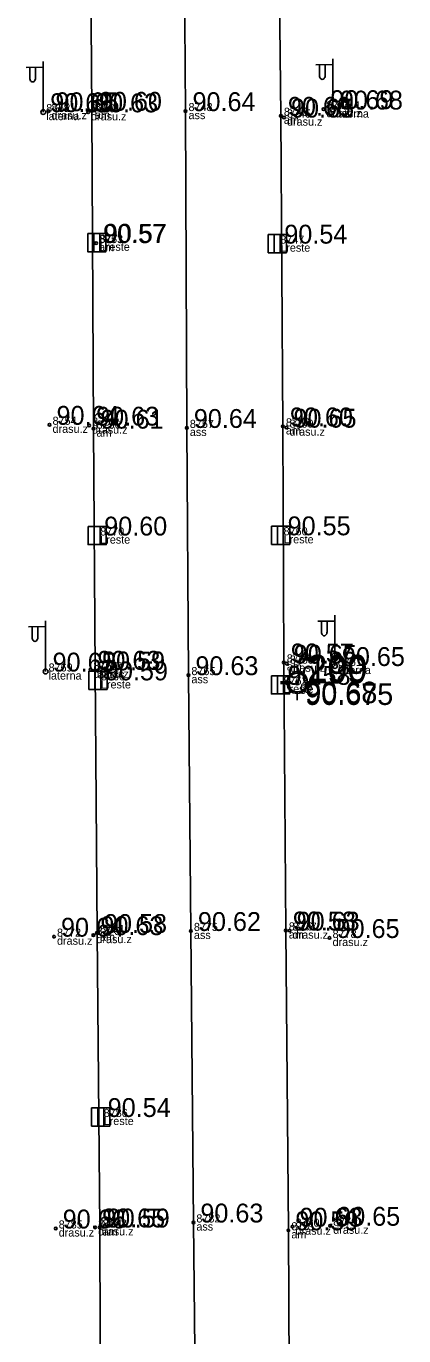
# Model space of a CAD drawing. Extents: x 614911 to 615803, y 262110 to 264311.
# Drawn here: x 615627.59 to 615641.63, y 263310.02 to 263358.67 of the extents above; entities that cross this region are included whole.
import ezdxf

# ---------------------------------------------------------------- set-up
doc = ezdxf.new("R2010")
doc.units = 0
for name, color, linetype in [('Level 19', 7, 'Continuous'), ('Level 37', 7, 'Continuous'), ('Level 44', 7, 'Continuous'), ('Level 48', 7, 'Continuous'), ('Level 53', 7, 'Continuous'), ('Level 54', 7, 'Continuous'), ('Level 57', 7, 'Continuous'), ('Level 58', 7, 'Continuous')]:
    doc.layers.add(name, color=color, linetype=linetype)

msp = doc.modelspace()

# ---------------------------------------------------------------- linework, layer by layer
at = {"layer": 'Level 19'}
for p, q in [((615637.665, 263334.633), (615637.665, 263334.883)), ((615637.669, 263334.696), (615637.669, 263334.946)), ((615637.04, 263334.258), (615637.29, 263334.258)), ((615637.044, 263334.321), (615637.294, 263334.321)), ((615637.665, 263333.633), (615637.665, 263333.883)), ((615637.669, 263333.696), (615637.669, 263333.946)), ((615638.04, 263334.258), (615638.29, 263334.258)), ((615638.044, 263334.321), (615638.294, 263334.321))]:
    msp.add_line(p, q, dxfattribs=at)
for centre, radius in [((615637.665, 263334.258), 0.375), ((615637.669, 263334.321), 0.375), ((615637.669, 263334.321), 0.05), ((615637.665, 263334.258), 0.05)]:
    msp.add_circle(centre, radius, dxfattribs=at)
at = {"layer": 'Level 37'}
for points in [[(615634.598, 263208.099), (615634.519, 263218.105), (615634.434, 263229.309), (615634.386, 263240.284), (615634.301, 263250.376), (615634.16, 263268.339), (615634.071, 263278.65), (615634.001, 263292.564), (615633.901, 263305.952), (615633.805, 263314.233), (615633.714, 263325.062), (615633.62, 263334.565), (615633.562, 263343.749), (615633.513, 263355.519), (615633.442, 263365.486), (615633.409, 263376.003), (615633.326, 263386.629), (615633.249, 263398.125), (615633.169, 263411.701), (615633.073, 263421.099), (615633.055, 263431.083), (615631.798, 263466.093)], [(615636.517, 263431.183), (615636.595, 263421.289), (615636.665, 263411.593), (615636.806, 263386.87), (615636.931, 263375.725), (615636.948, 263365.501), (615637.059, 263355.344), (615637.134, 263343.807), (615637.167, 263335.039), (615637.241, 263325.081), (615637.336, 263313.942), (615637.374, 263306.112), (615637.482, 263292.409), (615637.574, 263278.5), (615637.654, 263266.567), (615637.756, 263250.366), (615637.867, 263239.792), (615637.928, 263229.314), (615638.03, 263218.463), (615638.11, 263207.891), (615638.19, 263197.069), (615638.393, 263173.174)], [(615629.566, 263431.01), (615629.603, 263421.222), (615629.627, 263411.526), (615629.82, 263386.162), (615629.901, 263376.196), (615629.953, 263365.331), (615630.032, 263355.531), (615630.094, 263343.723), (615630.15, 263334.743), (615630.222, 263324.988), (615630.324, 263314.046), (615630.353, 263305.884), (615630.476, 263292.497), (615630.569, 263278.595), (615630.639, 263268.073), (615630.767, 263250.13), (615630.888, 263239.998), (615630.949, 263229.062), (615631.015, 263218.772), (615631.067, 263208.389), (615631.123, 263199.177), (615631.345, 263173.122)]]:
    msp.add_lwpolyline(points, dxfattribs=at)
at = {"layer": 'Level 44'}
for p, q in [((615628.224, 263355.482), (615628.224, 263357.365)), ((615638.992, 263357.244), (615638.357, 263357.239)), ((615638.492, 263357.24), (615638.492, 263356.848)), ((615638.702, 263357.242), (615638.702, 263356.848)), ((615638.992, 263355.577), (615638.992, 263357.46)), ((615628.224, 263357.149), (615627.589, 263357.144)), ((615627.724, 263357.145), (615627.724, 263356.753)), ((615627.934, 263357.147), (615627.934, 263356.753)), ((615639.065, 263334.905), (615639.065, 263336.788)), ((615628.311, 263336.367), (615627.676, 263336.362)), ((615627.811, 263336.363), (615627.811, 263335.971)), ((615628.021, 263336.365), (615628.021, 263335.971)), ((615628.311, 263334.7), (615628.311, 263336.583)), ((615639.065, 263336.572), (615638.43, 263336.567)), ((615638.565, 263336.568), (615638.565, 263336.176)), ((615638.775, 263336.57), (615638.775, 263336.176))]:
    msp.add_line(p, q, dxfattribs=at)
for centre in [(615628.224, 263355.482), (615638.992, 263355.577), (615639.065, 263334.905), (615628.311, 263334.7)]:
    msp.add_circle(centre, 0.09, dxfattribs=at)
for centre in [(615627.829, 263356.753), (615638.597, 263356.848), (615627.916, 263335.971), (615638.67, 263336.176)]:
    msp.add_ellipse(centre, major_axis=(0, 0.151), ratio=0.695971, start_param=1.570796, end_param=4.712389, dxfattribs=at)
at = {"layer": 'Level 48'}
for p, q in [((615630.101, 263350.968), (615630.101, 263350.293)), ((615630.326, 263350.968), (615630.326, 263350.293)), ((615636.812, 263350.934), (615636.812, 263350.259)), ((615637.037, 263350.934), (615637.037, 263350.259)), ((615630.117, 263340.09), (615630.117, 263339.415)), ((615630.342, 263340.09), (615630.342, 263339.415)), ((615636.935, 263340.099), (615636.935, 263339.424)), ((615637.16, 263340.099), (615637.16, 263339.424)), ((615630.144, 263334.71), (615630.144, 263334.035)), ((615630.369, 263334.71), (615630.369, 263334.035)), ((615636.932, 263334.544), (615636.932, 263333.869)), ((615637.157, 263334.544), (615637.157, 263333.869)), ((615630.247, 263318.49), (615630.247, 263317.815)), ((615630.472, 263318.49), (615630.472, 263317.815))]:
    msp.add_line(p, q, dxfattribs=at)
for points in [[(615629.876, 263350.968), (615630.551, 263350.968), (615630.551, 263350.293), (615629.876, 263350.293)], [(615636.587, 263350.934), (615637.262, 263350.934), (615637.262, 263350.259), (615636.587, 263350.259)], [(615629.892, 263340.09), (615630.567, 263340.09), (615630.567, 263339.415), (615629.892, 263339.415)], [(615636.71, 263340.099), (615637.385, 263340.099), (615637.385, 263339.424), (615636.71, 263339.424)], [(615629.919, 263334.71), (615630.594, 263334.71), (615630.594, 263334.035), (615629.919, 263334.035)], [(615636.707, 263334.544), (615637.382, 263334.544), (615637.382, 263333.869), (615636.707, 263333.869)], [(615630.022, 263318.49), (615630.697, 263318.49), (615630.697, 263317.815), (615630.022, 263317.815)]]:
    msp.add_lwpolyline(points, close=True, dxfattribs=at)
at = {"layer": 'Level 57'}
for centre in [(615628.419, 263355.515), (615629.89, 263355.473), (615630.032, 263355.531), (615633.513, 263355.519), (615637.059, 263355.344), (615637.174, 263355.278), (615638.638, 263355.593), (615630.187, 263350.614), (615628.458, 263343.866), (615629.93, 263343.835), (615630.094, 263343.723), (615633.562, 263343.749), (615637.134, 263343.807), (615637.267, 263343.759), (615637.167, 263335.039), (615637.278, 263334.991), (615629.978, 263334.767), (615630.15, 263334.743), (615633.62, 263334.565), (615633.714, 263325.062), (615637.241, 263325.081), (615637.383, 263325.074), (615628.624, 263324.85), (615630.089, 263324.909), (615630.222, 263324.988), (615638.868, 263324.801), (615628.687, 263314.01), (615630.153, 263314.051), (615630.324, 263314.046), (615633.805, 263314.233), (615637.336, 263313.942), (615637.491, 263314.078), (615638.892, 263314.112)]:
    msp.add_circle(centre, 0.05, dxfattribs=at)
at = {"layer": 'Level 58'}
for centre in [(615628.419, 263355.515), (615629.89, 263355.473), (615630.032, 263355.531), (615633.513, 263355.519), (615637.059, 263355.344), (615637.174, 263355.278), (615638.638, 263355.593), (615630.187, 263350.614), (615628.458, 263343.866), (615629.93, 263343.835), (615630.094, 263343.723), (615633.562, 263343.749), (615637.134, 263343.807), (615637.267, 263343.759), (615637.167, 263335.039), (615637.278, 263334.991), (615629.978, 263334.767), (615630.15, 263334.743), (615633.62, 263334.565), (615633.714, 263325.062), (615637.241, 263325.081), (615637.383, 263325.074), (615628.624, 263324.85), (615630.089, 263324.909), (615630.222, 263324.988), (615638.868, 263324.801), (615628.687, 263314.01), (615630.153, 263314.051), (615630.324, 263314.046), (615633.805, 263314.233), (615637.336, 263313.942), (615637.491, 263314.078), (615638.892, 263314.112)]:
    msp.add_circle(centre, 0.05, dxfattribs=at)

# ---------------------------------------------------------------- texts
at = {"layer": 'Level 19'}
for s, height, p in [(' 200', 1, (615637.669, 263334.321)), (' 199', 1, (615637.665, 263334.258)), (' 90.68', 0.8, (615637.669, 263333.521)), (' 90.675', 0.8, (615637.665, 263333.458))]:
    msp.add_text(s, height=height, dxfattribs=at).set_placement(p)
at = {"layer": 'Level 48'}
for s, p in [(' 90.57', (615630.214, 263350.63)), (' 90.54', (615636.925, 263350.596)), (' 90.60', (615630.23, 263339.752)), (' 90.55', (615637.048, 263339.761)), (' 90.59', (615630.257, 263334.372)), (' 90.58', (615637.045, 263334.206)), (' 90.54', (615630.36, 263318.152))]:
    msp.add_text(s, height=0.7, dxfattribs=at).set_placement(p)
at = {"layer": 'Level 53'}
for s, p in [(' laterna', (615628.224, 263355.182)), (' drasu.z', (615628.419, 263355.215)), (' drasu.z', (615629.89, 263355.173)), (' am', (615630.032, 263355.231)), (' ass', (615633.513, 263355.219)), (' am', (615637.059, 263355.044)), (' drasu.z', (615637.174, 263354.978)), (' drasu.z', (615638.638, 263355.293)), (' laterna', (615638.992, 263355.277)), (' am', (615630.187, 263350.314)), (' Lreste', (615630.214, 263350.33)), (' Lreste', (615636.925, 263350.296)), (' drasu.z', (615628.458, 263343.566)), (' drasu.z', (615629.93, 263343.535)), (' am', (615630.094, 263343.423)), (' ass', (615633.562, 263343.449)), (' am', (615637.134, 263343.507)), (' drasu.z', (615637.267, 263343.459)), (' Lreste', (615630.23, 263339.452)), (' Lreste', (615637.048, 263339.461)), (' am', (615637.167, 263334.739)), (' drasu.z', (615637.278, 263334.691)), (' laterna', (615639.065, 263334.605)), (' laterna', (615628.311, 263334.4)), (' drasu.z', (615629.978, 263334.467)), (' am', (615630.15, 263334.443)), (' Lreste', (615630.257, 263334.072)), (' ass', (615633.62, 263334.265)), (' Lreste', (615637.045, 263333.906)), (' gp', (615637.665, 263333.958)), (' gp', (615637.669, 263334.021)), (' drasu.z', (615637.383, 263324.774)), (' drasu.z', (615628.624, 263324.55)), (' drasu.z', (615630.089, 263324.609)), (' am', (615630.222, 263324.688)), (' ass', (615633.714, 263324.762)), (' am', (615637.241, 263324.781)), (' drasu.z', (615638.868, 263324.501)), (' Lreste', (615630.36, 263317.852)), (' drasu.z', (615628.687, 263313.71)), (' drasu.z', (615630.153, 263313.751)), (' am', (615630.324, 263313.746)), (' ass', (615633.805, 263313.933)), (' drasu.z', (615637.491, 263313.778)), (' drasu.z', (615638.892, 263313.812)), (' am', (615637.336, 263313.642))]:
    msp.add_text(s, height=0.3, dxfattribs=at).set_placement(p)
at = {"layer": 'Level 54'}
for s, p in [(' 8752', (615628.224, 263355.482)), (' 8751', (615628.419, 263355.515)), (' 8750', (615629.89, 263355.473)), (' 8749', (615630.032, 263355.531)), (' 8748', (615633.513, 263355.519)), (' 8743', (615638.638, 263355.593)), (' 8744', (615638.992, 263355.577)), (' 8746', (615637.059, 263355.344)), (' 8745', (615637.174, 263355.278)), (' 8753', (615630.187, 263350.614)), (' 8771', (615630.214, 263350.63)), (' 8747', (615636.925, 263350.596)), (' 8754', (615628.458, 263343.866)), (' 8755', (615629.93, 263343.835)), (' 8758', (615637.134, 263343.807)), (' 8759', (615637.267, 263343.759)), (' 8756', (615630.094, 263343.723)), (' 8757', (615633.562, 263343.749)), (' 8770', (615630.23, 263339.752)), (' 8760', (615637.048, 263339.761)), (' 8764', (615637.167, 263335.039)), (' 8769', (615628.311, 263334.7)), (' 8768', (615629.978, 263334.767)), (' 8767', (615630.15, 263334.743)), (' 8765', (615633.62, 263334.565)), (' 8763', (615637.278, 263334.991)), (' 8761', (615639.065, 263334.905)), (' 8766', (615630.257, 263334.372)), (' 8762', (615637.045, 263334.206)), (' 8772', (615628.624, 263324.85)), (' 8773', (615630.089, 263324.909)), (' 8774', (615630.222, 263324.988)), (' 8775', (615633.714, 263325.062)), (' 8776', (615637.241, 263325.081)), (' 8777', (615637.383, 263325.074)), (' 8778', (615638.868, 263324.801)), (' 8786', (615630.36, 263318.152)), (' 8782', (615633.805, 263314.233)), (' 8779', (615638.892, 263314.112)), (' 8785', (615628.687, 263314.01)), (' 8784', (615630.153, 263314.051)), (' 8783', (615630.324, 263314.046)), (' 8781', (615637.336, 263313.942)), (' 8780', (615637.491, 263314.078))]:
    msp.add_text(s, height=0.3, dxfattribs=at).set_placement(p)
at = {"layer": 'Level 58'}
for s, p in [(' 90.65', (615628.419, 263355.515)), (' 90.60', (615630.032, 263355.531)), (' 90.64', (615633.513, 263355.519)), (' 90.69', (615638.638, 263355.593)), (' 90.68', (615638.992, 263355.577)), (' 90.65', (615628.224, 263355.482)), (' 90.63', (615629.89, 263355.473)), (' 90.60', (615637.059, 263355.344)), (' 90.65', (615637.174, 263355.278)), (' 90.57', (615630.187, 263350.614)), (' 90.64', (615628.458, 263343.866)), (' 90.63', (615629.93, 263343.835)), (' 90.61', (615630.094, 263343.723)), (' 90.64', (615633.562, 263343.749)), (' 90.60', (615637.134, 263343.807)), (' 90.65', (615637.267, 263343.759)), (' 90.65', (615628.311, 263334.7)), (' 90.63', (615629.978, 263334.767)), (' 90.59', (615630.15, 263334.743)), (' 90.57', (615637.167, 263335.039)), (' 90.65', (615637.278, 263334.991)), (' 90.65', (615639.065, 263334.905)), (' 90.63', (615633.62, 263334.565)), (' 90.63', (615630.089, 263324.909)), (' 90.58', (615630.222, 263324.988)), (' 90.62', (615633.714, 263325.062)), (' 90.58', (615637.241, 263325.081)), (' 90.63', (615637.383, 263325.074)), (' 90.64', (615628.624, 263324.85)), (' 90.65', (615638.868, 263324.801)), (' 90.63', (615633.805, 263314.233)), (' 90.66', (615628.687, 263314.01)), (' 90.65', (615630.153, 263314.051)), (' 90.59', (615630.324, 263314.046)), (' 90.59', (615637.336, 263313.942)), (' 90.63', (615637.491, 263314.078)), (' 90.65', (615638.892, 263314.112))]:
    msp.add_text(s, height=0.7, dxfattribs=at).set_placement(p)

doc.saveas('drawing.dxf')
